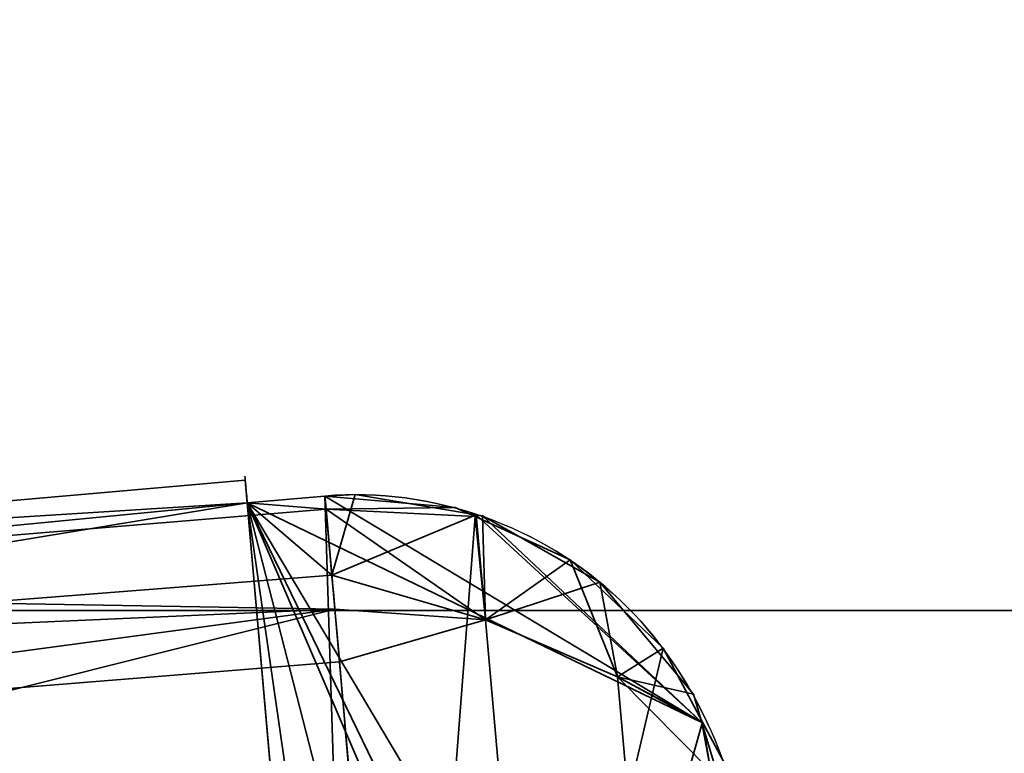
# Model space of a CAD drawing. Header units: millimetres. Extents: x -603 to 3703, y -115 to 249.
# Tile 973 of 1056: x 1978.62 to 1984.93, y -14.32 to -9.61. Entities that reach past the tile are written whole.
import ezdxf

# ---------------------------------------------------------------- set-up
doc = ezdxf.new("R2010")
doc.units = ezdxf.units.MM
doc.layers.add('152', color=7, linetype='Continuous', true_color=0xffffff)

# ---------------------------------------------------------------- blocks, each defined once
blk = doc.blocks.new('UG_SURFACE_002')
at = {"layer": '152', "color": 252, "linetype": 'Continuous', "lineweight": 35}
for points in [[(2165, -13.4, 2212.25), (2165, 230.4, 2212.25), (835, 230.4, 2212.25), (835, -13.4, 2212.25)], [(985, -13.4, 2062.2499), (985, 230.4, 2062.2499), (2015.0001, 230.4, 2062.2499), (2015.0001, -13.4, 2062.2499)], [(2165, -13.4, 2212.25), (835, -13.4, 2212.25), (985, -13.4, 2062.2499), (2015.0001, -13.4, 2062.2499)]]:
    blk.add_3dface(points, dxfattribs=at)
blk = doc.blocks.new('UG_SURFACE_041')
at = {"layer": '152', "color": 35, "linetype": 'Continuous', "lineweight": 35}
for points in [[(1974.1832, -13.0793, 140.5139), (1980.0608, -12.5651, 140.5139), (1980.0735, -12.7102, 139.75)], [(1980.0735, -12.7102, 142.25), (1980.0608, -12.5651, 140.5139), (1974.1832, -13.0793, 140.5139)], [(1974.1832, -13.0793, 1294.5139), (1980.0608, -12.5651, 1294.5139), (1980.0735, -12.7102, 1293.75)], [(1980.0735, -12.7102, 1296.25), (1980.0608, -12.5651, 1294.5139), (1974.1832, -13.0793, 1294.5139)], [(1974.1832, -13.0793, 717.5139), (1980.0608, -12.5651, 717.5139), (1980.0735, -12.7102, 716.75)], [(1980.0735, -12.7102, 719.25), (1980.0608, -12.5651, 717.5139), (1974.1832, -13.0793, 717.5139)], [(1974.1832, -13.0793, 1871.514), (1980.0608, -12.5651, 1871.514), (1980.0735, -12.7102, 1870.75)], [(1980.0735, -12.7102, 1873.25), (1980.0608, -12.5651, 1871.514), (1974.1832, -13.0793, 1871.514)], [(1980.0608, -12.5651, 140.5139), (1980.0735, -12.7102, 142.25), (1980.8542, -21.6338, 142.25), (1980.8669, -21.779, 140.5139)], [(1980.8669, -21.779, 140.5139), (1980.8542, -21.6338, 139.75), (1980.0735, -12.7102, 139.75), (1980.0608, -12.5651, 140.5139)], [(1980.0608, -12.5651, 1294.5139), (1980.0735, -12.7102, 1296.25), (1980.8542, -21.6338, 1296.25), (1980.8669, -21.779, 1294.5139)], [(1980.8669, -21.779, 1294.5139), (1980.8542, -21.6338, 1293.75), (1980.0735, -12.7102, 1293.75), (1980.0608, -12.5651, 1294.5139)], [(1980.0608, -12.5651, 717.5139), (1980.0735, -12.7102, 719.25), (1980.8542, -21.6338, 719.25), (1980.8669, -21.779, 717.5139)], [(1980.8669, -21.779, 717.5139), (1980.8542, -21.6338, 716.75), (1980.0735, -12.7102, 716.75), (1980.0608, -12.5651, 717.5139)], [(1980.0608, -12.5651, 1871.514), (1980.0735, -12.7102, 1873.25), (1980.8542, -21.6338, 1873.25), (1980.8669, -21.779, 1871.514)], [(1980.8669, -21.779, 1871.514), (1980.8542, -21.6338, 1870.75), (1980.0735, -12.7102, 1870.75), (1980.0608, -12.5651, 1871.514)], [(1980.5789, -12.7506, 142.4234), (1980.5716, -12.6666, 142.25), (1980.0735, -12.7102, 142.25)], [(1980.0735, -12.7102, 139.75), (1980.5716, -12.6666, 139.75), (1980.616, -13.1734, 138.7026)], [(1980.5716, -12.6666, 139.75), (1980.0735, -12.7102, 139.75), (1982.9869, -14.1183, 139.75)], [(1980.8542, -21.6338, 142.25), (1980.0735, -12.7102, 142.25), (1980.5716, -12.6666, 142.25)], [(1980.5789, -12.7506, 1296.4234), (1980.5716, -12.6666, 1296.25), (1980.0735, -12.7102, 1296.25)], [(1980.0735, -12.7102, 1293.75), (1980.5716, -12.6666, 1293.75), (1980.616, -13.1734, 1292.7027)], [(1980.5716, -12.6666, 1293.75), (1980.0735, -12.7102, 1293.75), (1982.9869, -14.1183, 1293.75)], [(1980.8542, -21.6338, 1296.25), (1980.0735, -12.7102, 1296.25), (1980.5716, -12.6666, 1296.25)], [(1980.5789, -12.7506, 719.4234), (1980.5716, -12.6666, 719.25), (1980.0735, -12.7102, 719.25)], [(1980.0735, -12.7102, 716.75), (1980.5716, -12.6666, 716.75), (1980.616, -13.1734, 715.7026)], [(1980.5716, -12.6666, 716.75), (1980.0735, -12.7102, 716.75), (1982.9869, -14.1183, 716.75)], [(1980.8542, -21.6338, 719.25), (1980.0735, -12.7102, 719.25), (1980.5716, -12.6666, 719.25)], [(1980.5789, -12.7506, 1873.4235), (1980.5716, -12.6666, 1873.25), (1980.0735, -12.7102, 1873.25)], [(1980.0735, -12.7102, 1870.75), (1980.5716, -12.6666, 1870.75), (1980.616, -13.1734, 1869.7026)], [(1980.5716, -12.6666, 1870.75), (1980.0735, -12.7102, 1870.75), (1982.9869, -14.1183, 1870.75)], [(1980.8542, -21.6338, 1873.25), (1980.0735, -12.7102, 1873.25), (1980.5716, -12.6666, 1873.25)], [(1982.9869, -14.1183, 139.75), (1981.5409, -12.7869, 139.75), (1980.7651, -12.6575, 139.75), (1980.5716, -12.6666, 139.75)], [(1980.616, -13.1734, 138.7026), (1980.5716, -12.6666, 139.75), (1980.7651, -12.6575, 139.75)], [(1982.9869, -14.1183, 1293.75), (1981.5409, -12.7869, 1293.75), (1980.7651, -12.6575, 1293.75), (1980.5716, -12.6666, 1293.75)], [(1980.616, -13.1734, 1292.7027), (1980.5716, -12.6666, 1293.75), (1980.7651, -12.6575, 1293.75)], [(1982.9869, -14.1183, 716.75), (1981.5409, -12.7869, 716.75), (1980.7651, -12.6575, 716.75), (1980.5716, -12.6666, 716.75)], [(1980.616, -13.1734, 715.7026), (1980.5716, -12.6666, 716.75), (1980.7651, -12.6575, 716.75)], [(1982.9869, -14.1183, 1870.75), (1981.5409, -12.7869, 1870.75), (1980.7651, -12.6575, 1870.75), (1980.5716, -12.6666, 1870.75)], [(1980.616, -13.1734, 1869.7026), (1980.5716, -12.6666, 1870.75), (1980.7651, -12.6575, 1870.75)], [(1980.5716, -12.6666, 142.25), (1981.4067, -12.7399, 142.25), (1981.5346, -12.7984, 142.25), (1980.8542, -21.6338, 142.25)], [(1981.4067, -12.7399, 142.25), (1980.5716, -12.6666, 142.25), (1980.5789, -12.7506, 142.4234)], [(1980.5716, -12.6666, 1296.25), (1981.4067, -12.7399, 1296.25), (1981.5346, -12.7984, 1296.25), (1980.8542, -21.6338, 1296.25)], [(1981.4067, -12.7399, 1296.25), (1980.5716, -12.6666, 1296.25), (1980.5789, -12.7506, 1296.4234)], [(1980.5716, -12.6666, 719.25), (1981.4067, -12.7399, 719.25), (1981.5346, -12.7984, 719.25), (1980.8542, -21.6338, 719.25)], [(1981.4067, -12.7399, 719.25), (1980.5716, -12.6666, 719.25), (1980.5789, -12.7506, 719.4234)], [(1980.5716, -12.6666, 1873.25), (1981.4067, -12.7399, 1873.25), (1981.5346, -12.7984, 1873.25), (1980.8542, -21.6338, 1873.25)], [(1981.4067, -12.7399, 1873.25), (1980.5716, -12.6666, 1873.25), (1980.5789, -12.7506, 1873.4235)], [(1980.616, -13.1734, 138.7026), (1980.7651, -12.6575, 139.75), (1981.5409, -12.7869, 139.75)], [(1980.616, -13.1734, 1292.7027), (1980.7651, -12.6575, 1293.75), (1981.5409, -12.7869, 1293.75)], [(1980.616, -13.1734, 715.7026), (1980.7651, -12.6575, 716.75), (1981.5409, -12.7869, 716.75)], [(1980.616, -13.1734, 1869.7026), (1980.7651, -12.6575, 1870.75), (1981.5409, -12.7869, 1870.75)], [(1974.1832, -13.0793, 140.5139), (1974.2008, -13.2807, 142.4369), (1980.0735, -12.7102, 142.25)], [(1980.0735, -12.7102, 139.75), (1974.2353, -13.6745, 138.675), (1974.1832, -13.0793, 140.5139)], [(1974.1832, -13.0793, 1294.5139), (1974.2008, -13.2807, 1296.4369), (1980.0735, -12.7102, 1296.25)], [(1980.0735, -12.7102, 1293.75), (1974.2353, -13.6745, 1292.675), (1974.1832, -13.0793, 1294.5139)], [(1974.1832, -13.0793, 717.5139), (1974.2008, -13.2807, 719.4369), (1980.0735, -12.7102, 719.25)], [(1980.0735, -12.7102, 716.75), (1974.2353, -13.6745, 715.675), (1974.1832, -13.0793, 717.5139)], [(1974.1832, -13.0793, 1871.514), (1974.2008, -13.2807, 1873.4369), (1980.0735, -12.7102, 1873.25)], [(1980.0735, -12.7102, 1870.75), (1974.2353, -13.6745, 1869.675), (1974.1832, -13.0793, 1871.514)], [(1980.0735, -12.7102, 142.25), (1974.2008, -13.2807, 142.4369), (1980.5789, -12.7506, 142.4234)], [(1980.0735, -12.7102, 1296.25), (1974.2008, -13.2807, 1296.4369), (1980.5789, -12.7506, 1296.4234)], [(1980.0735, -12.7102, 719.25), (1974.2008, -13.2807, 719.4369), (1980.5789, -12.7506, 719.4234)], [(1980.0735, -12.7102, 1873.25), (1974.2008, -13.2807, 1873.4369), (1980.5789, -12.7506, 1873.4235)], [(1980.616, -13.1734, 138.7026), (1974.2353, -13.6745, 138.675), (1980.0735, -12.7102, 139.75)], [(1980.616, -13.1734, 1292.7027), (1974.2353, -13.6745, 1292.675), (1980.0735, -12.7102, 1293.75)], [(1980.616, -13.1734, 715.7026), (1974.2353, -13.6745, 715.675), (1980.0735, -12.7102, 716.75)], [(1980.616, -13.1734, 1869.7026), (1974.2353, -13.6745, 1869.675), (1980.0735, -12.7102, 1870.75)], [(1980.0735, -12.7102, 139.75), (1983.4839, -19.7427, 139.75), (1983.5795, -19.4497, 139.75), (1983.6049, -18.6532, 139.75)], [(1980.0735, -12.7102, 139.75), (1982.2779, -21.2932, 139.75), (1982.829, -20.9134, 139.75), (1983.3169, -20.254, 139.75)], [(1983.3169, -20.254, 139.75), (1983.4839, -19.7427, 139.75), (1980.0735, -12.7102, 139.75)], [(1980.0735, -12.7102, 139.75), (1980.8542, -21.6338, 139.75), (1981.3523, -21.5902, 139.75)], [(1981.3523, -21.5902, 139.75), (1982.162, -21.3731, 139.75), (1982.2779, -21.2932, 139.75), (1980.0735, -12.7102, 139.75)], [(1983.6049, -18.6532, 139.75), (1983.3, -15.1679, 139.75), (1982.9869, -14.1183, 139.75), (1980.0735, -12.7102, 139.75)], [(1980.0735, -12.7102, 1293.75), (1982.2779, -21.2932, 1293.75), (1982.829, -20.9134, 1293.75), (1983.3169, -20.254, 1293.75)], [(1980.0735, -12.7102, 1293.75), (1980.8542, -21.6338, 1293.75), (1981.3523, -21.5902, 1293.75)], [(1980.0735, -12.7102, 1293.75), (1983.4839, -19.7427, 1293.75), (1983.5795, -19.4497, 1293.75), (1983.6049, -18.6532, 1293.75)], [(1981.3523, -21.5902, 1293.75), (1982.162, -21.3731, 1293.75), (1982.2779, -21.2932, 1293.75), (1980.0735, -12.7102, 1293.75)], [(1983.3169, -20.254, 1293.75), (1983.4839, -19.7427, 1293.75), (1980.0735, -12.7102, 1293.75)], [(1983.6049, -18.6532, 1293.75), (1983.3, -15.1679, 1293.75), (1982.9869, -14.1183, 1293.75), (1980.0735, -12.7102, 1293.75)], [(1980.0735, -12.7102, 716.75), (1982.2779, -21.2932, 716.75), (1982.829, -20.9134, 716.75), (1983.3169, -20.254, 716.75)], [(1980.0735, -12.7102, 716.75), (1980.8542, -21.6338, 716.75), (1981.3523, -21.5902, 716.75)], [(1980.0735, -12.7102, 716.75), (1983.4839, -19.7427, 716.75), (1983.5795, -19.4497, 716.75), (1983.6049, -18.6532, 716.75)], [(1981.3523, -21.5902, 716.75), (1982.162, -21.3731, 716.75), (1982.2779, -21.2932, 716.75), (1980.0735, -12.7102, 716.75)], [(1983.3169, -20.254, 716.75), (1983.4839, -19.7427, 716.75), (1980.0735, -12.7102, 716.75)], [(1983.6049, -18.6532, 716.75), (1983.3, -15.1679, 716.75), (1982.9869, -14.1183, 716.75), (1980.0735, -12.7102, 716.75)], [(1980.0735, -12.7102, 1870.75), (1982.2779, -21.2932, 1870.75), (1982.829, -20.9134, 1870.75), (1983.3169, -20.254, 1870.75)], [(1980.0735, -12.7102, 1870.75), (1980.8542, -21.6338, 1870.75), (1981.3523, -21.5902, 1870.75)], [(1980.0735, -12.7102, 1870.75), (1983.4839, -19.7427, 1870.75), (1983.5795, -19.4497, 1870.75), (1983.6049, -18.6532, 1870.75)], [(1981.3523, -21.5902, 1870.75), (1982.162, -21.3731, 1870.75), (1982.2779, -21.2932, 1870.75), (1980.0735, -12.7102, 1870.75)], [(1983.3169, -20.254, 1870.75), (1983.4839, -19.7427, 1870.75), (1980.0735, -12.7102, 1870.75)], [(1983.6049, -18.6532, 1870.75), (1983.3, -15.1679, 1870.75), (1982.9869, -14.1183, 1870.75), (1980.0735, -12.7102, 1870.75)], [(1980.5789, -12.7506, 142.4234), (1981.5346, -12.7984, 142.25), (1981.4067, -12.7399, 142.25)], [(1980.5789, -12.7506, 1296.4234), (1981.5346, -12.7984, 1296.25), (1981.4067, -12.7399, 1296.25)], [(1980.5789, -12.7506, 719.4234), (1981.5346, -12.7984, 719.25), (1981.4067, -12.7399, 719.25)], [(1980.5789, -12.7506, 1873.4235), (1981.5346, -12.7984, 1873.25), (1981.4067, -12.7399, 1873.25)], [(1980.6349, -13.3911, 143.7473), (1980.5789, -12.7506, 142.4234), (1974.2008, -13.2807, 142.4369)], [(1980.6349, -13.3911, 1297.7473), (1980.5789, -12.7506, 1296.4234), (1974.2008, -13.2807, 1296.4369)], [(1980.6349, -13.3911, 720.7473), (1980.5789, -12.7506, 719.4234), (1974.2008, -13.2807, 719.4369)], [(1980.6349, -13.3911, 1874.7473), (1980.5789, -12.7506, 1873.4235), (1974.2008, -13.2807, 1873.4369)], [(1981.6015, -13.4606, 143.6349), (1981.5346, -12.7984, 142.25), (1980.5789, -12.7506, 142.4234)], [(1980.5789, -12.7506, 142.4234), (1980.6349, -13.3911, 143.7473), (1981.6015, -13.4606, 143.6349)], [(1981.6015, -13.4606, 1297.6348), (1981.5346, -12.7984, 1296.25), (1980.5789, -12.7506, 1296.4234)], [(1980.5789, -12.7506, 1296.4234), (1980.6349, -13.3911, 1297.7473), (1981.6015, -13.4606, 1297.6348)], [(1981.6015, -13.4606, 720.6349), (1981.5346, -12.7984, 719.25), (1980.5789, -12.7506, 719.4234)], [(1980.5789, -12.7506, 719.4234), (1980.6349, -13.3911, 720.7473), (1981.6015, -13.4606, 720.6349)], [(1981.6015, -13.4606, 1874.6349), (1981.5346, -12.7984, 1873.25), (1980.5789, -12.7506, 1873.4235)], [(1980.5789, -12.7506, 1873.4235), (1980.6349, -13.3911, 1874.7473), (1981.6015, -13.4606, 1874.6349)], [(1981.5409, -12.7869, 139.75), (1981.6015, -13.4606, 138.3651), (1980.616, -13.1734, 138.7026)], [(1981.5409, -12.7869, 1293.75), (1981.6015, -13.4606, 1292.3651), (1980.616, -13.1734, 1292.7027)], [(1981.5409, -12.7869, 716.75), (1981.6015, -13.4606, 715.3651), (1980.616, -13.1734, 715.7026)], [(1981.5409, -12.7869, 1870.75), (1981.6015, -13.4606, 1869.3651), (1980.616, -13.1734, 1869.7026)], [(1980.8542, -21.6338, 142.25), (1981.5346, -12.7984, 142.25), (1982.1434, -13.0768, 142.25), (1982.7384, -13.6414, 142.25)], [(1980.8542, -21.6338, 1296.25), (1981.5346, -12.7984, 1296.25), (1982.1434, -13.0768, 1296.25), (1982.7384, -13.6414, 1296.25)], [(1980.8542, -21.6338, 719.25), (1981.5346, -12.7984, 719.25), (1982.1434, -13.0768, 719.25), (1982.7384, -13.6414, 719.25)], [(1980.8542, -21.6338, 1873.25), (1981.5346, -12.7984, 1873.25), (1982.1434, -13.0768, 1873.25), (1982.7384, -13.6414, 1873.25)], [(1982.1434, -13.0768, 142.25), (1981.5346, -12.7984, 142.25), (1981.6015, -13.4606, 143.6349)], [(1982.1434, -13.0768, 1296.25), (1981.5346, -12.7984, 1296.25), (1981.6015, -13.4606, 1297.6348)], [(1982.1434, -13.0768, 719.25), (1981.5346, -12.7984, 719.25), (1981.6015, -13.4606, 720.6349)], [(1982.1434, -13.0768, 1873.25), (1981.5346, -12.7984, 1873.25), (1981.6015, -13.4606, 1874.6349)], [(1981.5803, -12.7935, 139.75), (1981.5409, -12.7869, 139.75), (1982.9869, -14.1183, 139.75)], [(1981.6015, -13.4606, 138.3651), (1981.5409, -12.7869, 139.75), (1981.5803, -12.7935, 139.75)], [(1981.5803, -12.7935, 1293.75), (1981.5409, -12.7869, 1293.75), (1982.9869, -14.1183, 1293.75)], [(1981.6015, -13.4606, 1292.3651), (1981.5409, -12.7869, 1293.75), (1981.5803, -12.7935, 1293.75)], [(1981.5803, -12.7935, 716.75), (1981.5409, -12.7869, 716.75), (1982.9869, -14.1183, 716.75)], [(1981.6015, -13.4606, 715.3651), (1981.5409, -12.7869, 716.75), (1981.5803, -12.7935, 716.75)], [(1981.5803, -12.7935, 1870.75), (1981.5409, -12.7869, 1870.75), (1982.9869, -14.1183, 1870.75)], [(1981.6015, -13.4606, 1869.3651), (1981.5409, -12.7869, 1870.75), (1981.5803, -12.7935, 1870.75)], [(1982.9869, -14.1183, 139.75), (1982.9327, -13.9368, 139.75), (1982.3339, -13.2195, 139.75), (1981.5803, -12.7935, 139.75)], [(1981.6015, -13.4606, 138.3651), (1981.5803, -12.7935, 139.75), (1982.3339, -13.2195, 139.75)], [(1982.9869, -14.1183, 1293.75), (1982.9327, -13.9368, 1293.75), (1982.3339, -13.2195, 1293.75), (1981.5803, -12.7935, 1293.75)], [(1981.6015, -13.4606, 1292.3651), (1981.5803, -12.7935, 1293.75), (1982.3339, -13.2195, 1293.75)], [(1982.9869, -14.1183, 716.75), (1982.9327, -13.9368, 716.75), (1982.3339, -13.2195, 716.75), (1981.5803, -12.7935, 716.75)], [(1981.6015, -13.4606, 715.3651), (1981.5803, -12.7935, 716.75), (1982.3339, -13.2195, 716.75)], [(1982.9869, -14.1183, 1870.75), (1982.9327, -13.9368, 1870.75), (1982.3339, -13.2195, 1870.75), (1981.5803, -12.7935, 1870.75)], [(1981.6015, -13.4606, 1869.3651), (1981.5803, -12.7935, 1870.75), (1982.3339, -13.2195, 1870.75)], [(1981.6015, -13.4606, 143.6349), (1982.4475, -13.8255, 143.3147), (1982.1434, -13.0768, 142.25)], [(1981.6015, -13.4606, 1297.6348), (1982.4475, -13.8255, 1297.3146), (1982.1434, -13.0768, 1296.25)], [(1981.6015, -13.4606, 720.6349), (1982.4475, -13.8255, 720.3147), (1982.1434, -13.0768, 719.25)], [(1981.6015, -13.4606, 1874.6349), (1982.4475, -13.8255, 1874.3147), (1982.1434, -13.0768, 1873.25)], [(1982.7384, -13.6414, 142.25), (1982.1434, -13.0768, 142.25), (1982.4475, -13.8255, 143.3147)], [(1982.7384, -13.6414, 1296.25), (1982.1434, -13.0768, 1296.25), (1982.4475, -13.8255, 1297.3146)], [(1982.7384, -13.6414, 719.25), (1982.1434, -13.0768, 719.25), (1982.4475, -13.8255, 720.3147)], [(1982.7384, -13.6414, 1873.25), (1982.1434, -13.0768, 1873.25), (1982.4475, -13.8255, 1874.3147)], [(1974.2353, -13.6745, 138.675), (1980.616, -13.1734, 138.7026), (1980.6349, -13.3911, 138.2527)], [(1974.2353, -13.6745, 1292.675), (1980.616, -13.1734, 1292.7027), (1980.6349, -13.3911, 1292.2527)], [(1974.2353, -13.6745, 715.675), (1980.616, -13.1734, 715.7026), (1980.6349, -13.3911, 715.2527)], [(1974.2353, -13.6745, 1869.675), (1980.616, -13.1734, 1869.7026), (1980.6349, -13.3911, 1869.2527)], [(1981.6015, -13.4606, 138.3651), (1980.6349, -13.3911, 138.2527), (1980.616, -13.1734, 138.7026)], [(1981.6015, -13.4606, 1292.3651), (1980.6349, -13.3911, 1292.2527), (1980.616, -13.1734, 1292.7027)], [(1981.6015, -13.4606, 715.3651), (1980.6349, -13.3911, 715.2527), (1980.616, -13.1734, 715.7026)], [(1981.6015, -13.4606, 1869.3651), (1980.6349, -13.3911, 1869.2527), (1980.616, -13.1734, 1869.7026)], [(1982.3339, -13.2195, 139.75), (1982.4475, -13.8255, 138.6853), (1981.6015, -13.4606, 138.3651)], [(1982.3339, -13.2195, 1293.75), (1982.4475, -13.8255, 1292.6853), (1981.6015, -13.4606, 1292.3651)], [(1982.3339, -13.2195, 716.75), (1982.4475, -13.8255, 715.6853), (1981.6015, -13.4606, 715.3651)], [(1982.3339, -13.2195, 1870.75), (1982.4475, -13.8255, 1869.6853), (1981.6015, -13.4606, 1869.3651)], [(1982.4475, -13.8255, 138.6853), (1982.3339, -13.2195, 139.75), (1982.9327, -13.9368, 139.75)], [(1982.4475, -13.8255, 1292.6853), (1982.3339, -13.2195, 1293.75), (1982.9327, -13.9368, 1293.75)], [(1982.4475, -13.8255, 715.6853), (1982.3339, -13.2195, 716.75), (1982.9327, -13.9368, 716.75)], [(1982.4475, -13.8255, 1869.6853), (1982.3339, -13.2195, 1870.75), (1982.9327, -13.9368, 1870.75)], [(1974.2008, -13.2807, 142.4369), (1974.2851, -14.2438, 144.1115), (1980.6349, -13.3911, 143.7473)], [(1974.2008, -13.2807, 1296.4369), (1974.2851, -14.2438, 1298.1114), (1980.6349, -13.3911, 1297.7473)], [(1974.2008, -13.2807, 719.4369), (1974.2851, -14.2438, 721.1115), (1980.6349, -13.3911, 720.7473)], [(1974.2008, -13.2807, 1873.4369), (1974.2851, -14.2438, 1875.1115), (1980.6349, -13.3911, 1874.7473)], [(1974.3481, -14.9634, 137.2381), (1974.2353, -13.6745, 138.675), (1980.6349, -13.3911, 138.2527)], [(1974.3481, -14.9634, 1291.2381), (1974.2353, -13.6745, 1292.675), (1980.6349, -13.3911, 1292.2527)], [(1974.3481, -14.9634, 714.238), (1974.2353, -13.6745, 715.675), (1980.6349, -13.3911, 715.2527)], [(1974.3481, -14.9634, 1868.2381), (1974.2353, -13.6745, 1869.675), (1980.6349, -13.3911, 1869.2527)], [(1974.2851, -14.2438, 144.1115), (1980.6646, -13.7296, 144.0645), (1980.6349, -13.3911, 143.7473)], [(1974.2851, -14.2438, 1298.1114), (1980.6646, -13.7296, 1298.0645), (1980.6349, -13.3911, 1297.7473)], [(1974.2851, -14.2438, 721.1115), (1980.6646, -13.7296, 721.0645), (1980.6349, -13.3911, 720.7473)], [(1974.2851, -14.2438, 1875.1115), (1980.6646, -13.7296, 1875.0645), (1980.6349, -13.3911, 1874.7473)], [(1980.6349, -13.3911, 138.2527), (1980.7265, -14.4374, 137.2723), (1974.3481, -14.9634, 137.2381)], [(1980.6349, -13.3911, 1292.2527), (1980.7265, -14.4374, 1291.2723), (1974.3481, -14.9634, 1291.2381)], [(1980.6349, -13.3911, 715.2527), (1980.7265, -14.4374, 714.2723), (1974.3481, -14.9634, 714.238)], [(1980.6349, -13.3911, 1869.2527), (1980.7265, -14.4374, 1868.2723), (1974.3481, -14.9634, 1868.2381)], [(1980.7265, -14.4374, 137.2723), (1980.6349, -13.3911, 138.2527), (1981.6015, -13.4606, 138.3651), (1981.7075, -14.673, 137.2292)], [(1981.6015, -13.4606, 143.6349), (1980.6349, -13.3911, 143.7473), (1980.6646, -13.7296, 144.0645)], [(1980.7265, -14.4374, 1291.2723), (1980.6349, -13.3911, 1292.2527), (1981.6015, -13.4606, 1292.3651), (1981.7075, -14.673, 1291.2291)], [(1981.6015, -13.4606, 1297.6348), (1980.6349, -13.3911, 1297.7473), (1980.6646, -13.7296, 1298.0645)], [(1980.7265, -14.4374, 714.2723), (1980.6349, -13.3911, 715.2527), (1981.6015, -13.4606, 715.3651), (1981.7075, -14.673, 714.2292)], [(1981.6015, -13.4606, 720.6349), (1980.6349, -13.3911, 720.7473), (1980.6646, -13.7296, 721.0645)], [(1980.7265, -14.4374, 1868.2723), (1980.6349, -13.3911, 1869.2527), (1981.6015, -13.4606, 1869.3651), (1981.7075, -14.673, 1868.2292)], [(1981.6015, -13.4606, 1874.6349), (1980.6349, -13.3911, 1874.7473), (1980.6646, -13.7296, 1875.0645)], [(1980.6646, -13.7296, 144.0645), (1980.7456, -14.6551, 144.9317), (1981.7075, -14.673, 144.7708), (1981.6015, -13.4606, 143.6349)], [(1980.6646, -13.7296, 1298.0645), (1980.7456, -14.6551, 1298.9317), (1981.7075, -14.673, 1298.7708), (1981.6015, -13.4606, 1297.6348)], [(1980.6646, -13.7296, 721.0645), (1980.7456, -14.6551, 721.9317), (1981.7075, -14.673, 721.7708), (1981.6015, -13.4606, 720.6349)], [(1980.6646, -13.7296, 1875.0645), (1980.7456, -14.6551, 1875.9317), (1981.7075, -14.673, 1875.7708), (1981.6015, -13.4606, 1874.6349)], [(1981.7075, -14.673, 137.2292), (1981.6015, -13.4606, 138.3651), (1982.4475, -13.8255, 138.6853), (1982.5407, -14.8905, 137.6874)], [(1981.6015, -13.4606, 143.6349), (1981.7075, -14.673, 144.7708), (1982.5407, -14.8905, 144.3126), (1982.4475, -13.8255, 143.3147)], [(1981.7075, -14.673, 1291.2291), (1981.6015, -13.4606, 1292.3651), (1982.4475, -13.8255, 1292.6853), (1982.5407, -14.8905, 1291.6874)], [(1981.6015, -13.4606, 1297.6348), (1981.7075, -14.673, 1298.7708), (1982.5407, -14.8905, 1298.3125), (1982.4475, -13.8255, 1297.3146)], [(1981.7075, -14.673, 714.2292), (1981.6015, -13.4606, 715.3651), (1982.4475, -13.8255, 715.6853), (1982.5407, -14.8905, 714.6874)], [(1981.6015, -13.4606, 720.6349), (1981.7075, -14.673, 721.7708), (1982.5407, -14.8905, 721.3126), (1982.4475, -13.8255, 720.3147)], [(1981.7075, -14.673, 1868.2292), (1981.6015, -13.4606, 1869.3651), (1982.4475, -13.8255, 1869.6853), (1982.5407, -14.8905, 1868.6874)], [(1981.6015, -13.4606, 1874.6349), (1981.7075, -14.673, 1875.7708), (1982.5407, -14.8905, 1875.3126), (1982.4475, -13.8255, 1874.3147)], [(1982.7384, -13.6414, 142.25), (1982.9916, -14.116, 142.25), (1980.8542, -21.6338, 142.25)], [(1982.7384, -13.6414, 1296.25), (1982.9916, -14.116, 1296.25), (1980.8542, -21.6338, 1296.25)], [(1982.7384, -13.6414, 719.25), (1982.9916, -14.116, 719.25), (1980.8542, -21.6338, 719.25)], [(1982.7384, -13.6414, 1873.25), (1982.9916, -14.116, 1873.25), (1980.8542, -21.6338, 1873.25)], [(1982.9916, -14.116, 142.25), (1982.7384, -13.6414, 142.25), (1982.4475, -13.8255, 143.3147)], [(1982.9916, -14.116, 1296.25), (1982.7384, -13.6414, 1296.25), (1982.4475, -13.8255, 1297.3146)], [(1982.9916, -14.116, 719.25), (1982.7384, -13.6414, 719.25), (1982.4475, -13.8255, 720.3147)], [(1982.9916, -14.116, 1873.25), (1982.7384, -13.6414, 1873.25), (1982.4475, -13.8255, 1874.3147)], [(1980.7456, -14.6551, 144.9317), (1980.6646, -13.7296, 144.0645), (1974.2851, -14.2438, 144.1115)], [(1980.7456, -14.6551, 1298.9317), (1980.6646, -13.7296, 1298.0645), (1974.2851, -14.2438, 1298.1114)], [(1980.7456, -14.6551, 721.9317), (1980.6646, -13.7296, 721.0645), (1974.2851, -14.2438, 721.1115)], [(1980.7456, -14.6551, 1875.9317), (1980.6646, -13.7296, 1875.0645), (1974.2851, -14.2438, 1875.1115)], [(1982.4475, -13.8255, 138.6853), (1982.9327, -13.9368, 139.75), (1982.9869, -14.1183, 139.75)], [(1982.9869, -14.1183, 139.75), (1983.0444, -14.4302, 139.1645), (1982.4475, -13.8255, 138.6853)], [(1982.5407, -14.8905, 137.6874), (1982.4475, -13.8255, 138.6853), (1983.0444, -14.4302, 139.1645), (1983.1183, -15.2747, 138.3732)], [(1982.4475, -13.8255, 143.3147), (1983.0444, -14.4302, 142.8355), (1982.9916, -14.116, 142.25)], [(1982.4475, -13.8255, 143.3147), (1982.5407, -14.8905, 144.3126), (1983.1183, -15.2747, 143.6268), (1983.0444, -14.4302, 142.8355)], [(1982.4475, -13.8255, 1292.6853), (1982.9327, -13.9368, 1293.75), (1982.9869, -14.1183, 1293.75)], [(1982.9869, -14.1183, 1293.75), (1983.0444, -14.4302, 1293.1645), (1982.4475, -13.8255, 1292.6853)], [(1982.5407, -14.8905, 1291.6874), (1982.4475, -13.8255, 1292.6853), (1983.0444, -14.4302, 1293.1645), (1983.1183, -15.2747, 1292.3732)], [(1982.4475, -13.8255, 1297.3146), (1983.0444, -14.4302, 1296.8355), (1982.9916, -14.116, 1296.25)], [(1982.4475, -13.8255, 1297.3146), (1982.5407, -14.8905, 1298.3125), (1983.1183, -15.2747, 1297.6269), (1983.0444, -14.4302, 1296.8355)], [(1982.4475, -13.8255, 715.6853), (1982.9327, -13.9368, 716.75), (1982.9869, -14.1183, 716.75)], [(1982.9869, -14.1183, 716.75), (1983.0444, -14.4302, 716.1645), (1982.4475, -13.8255, 715.6853)], [(1982.5407, -14.8905, 714.6874), (1982.4475, -13.8255, 715.6853), (1983.0444, -14.4302, 716.1645), (1983.1183, -15.2747, 715.3732)], [(1982.4475, -13.8255, 720.3147), (1983.0444, -14.4302, 719.8355), (1982.9916, -14.116, 719.25)], [(1982.4475, -13.8255, 720.3147), (1982.5407, -14.8905, 721.3126), (1983.1183, -15.2747, 720.6268), (1983.0444, -14.4302, 719.8355)], [(1982.4475, -13.8255, 1869.6853), (1982.9327, -13.9368, 1870.75), (1982.9869, -14.1183, 1870.75)], [(1982.9869, -14.1183, 1870.75), (1983.0444, -14.4302, 1870.1645), (1982.4475, -13.8255, 1869.6853)], [(1982.5407, -14.8905, 1868.6874), (1982.4475, -13.8255, 1869.6853), (1983.0444, -14.4302, 1870.1645), (1983.1183, -15.2747, 1869.3732)], [(1982.4475, -13.8255, 1874.3147), (1983.0444, -14.4302, 1873.8354), (1982.9916, -14.116, 1873.25)], [(1982.4475, -13.8255, 1874.3147), (1982.5407, -14.8905, 1875.3126), (1983.1183, -15.2747, 1874.6269), (1983.0444, -14.4302, 1873.8354)], [(1980.8542, -21.6338, 142.25), (1982.9916, -14.116, 142.25), (1983.1368, -14.3879, 142.25), (1983.3, -15.1679, 142.25)], [(1980.8542, -21.6338, 1296.25), (1982.9916, -14.116, 1296.25), (1983.1368, -14.3879, 1296.25), (1983.3, -15.1679, 1296.25)], [(1980.8542, -21.6338, 719.25), (1982.9916, -14.116, 719.25), (1983.1368, -14.3879, 719.25), (1983.3, -15.1679, 719.25)], [(1980.8542, -21.6338, 1873.25), (1982.9916, -14.116, 1873.25), (1983.1368, -14.3879, 1873.25), (1983.3, -15.1679, 1873.25)], [(1983.0444, -14.4302, 139.1645), (1982.9869, -14.1183, 139.75), (1983.3, -15.1679, 139.75)], [(1983.0444, -14.4302, 1293.1645), (1982.9869, -14.1183, 1293.75), (1983.3, -15.1679, 1293.75)], [(1983.0444, -14.4302, 716.1645), (1982.9869, -14.1183, 716.75), (1983.3, -15.1679, 716.75)], [(1983.0444, -14.4302, 1870.1645), (1982.9869, -14.1183, 1870.75), (1983.3, -15.1679, 1870.75)], [(1983.1368, -14.3879, 142.25), (1982.9916, -14.116, 142.25), (1983.0444, -14.4302, 142.8355)], [(1983.1368, -14.3879, 1296.25), (1982.9916, -14.116, 1296.25), (1983.0444, -14.4302, 1296.8355)], [(1983.1368, -14.3879, 719.25), (1982.9916, -14.116, 719.25), (1983.0444, -14.4302, 719.8355)], [(1983.1368, -14.3879, 1873.25), (1982.9916, -14.116, 1873.25), (1983.0444, -14.4302, 1873.8354)], [(1974.2851, -14.2438, 144.1115), (1974.4215, -15.8021, 145.248), (1980.7456, -14.6551, 144.9317)], [(1974.2851, -14.2438, 1298.1114), (1974.4215, -15.8021, 1299.248), (1980.7456, -14.6551, 1298.9317)], [(1974.2851, -14.2438, 721.1115), (1974.4215, -15.8021, 722.248), (1980.7456, -14.6551, 721.9317)], [(1974.2851, -14.2438, 1875.1115), (1974.4215, -15.8021, 1876.248), (1980.7456, -14.6551, 1875.9317)]]:
    blk.add_3dface(points, dxfattribs=at)
blk = doc.blocks.new('UG_SURFACE_163')
at = {"layer": '152', "color": 252, "linetype": 'Continuous', "lineweight": 35}
for points in [[(970, -13.4, 2077.25), (2030, -13.4, 2077.25), (2028.5001, -13.4, 2075.7501), (971.5, -13.4, 2075.7501)], [(970, -13.4, 2077.25), (970, -30.32, 2077.25), (2030, -30.32, 2077.25), (2030, -13.4, 2077.25)], [(971.5, -13.4, 2075.7501), (2028.5001, -13.4, 2075.7501), (2028.5001, -30.32, 2075.7501), (971.5, -30.32, 2075.7501)]]:
    blk.add_3dface(points, dxfattribs=at)

msp = doc.modelspace()

# ---------------------------------------------------------------- linework, layer by layer
at = {"layer": '152', "color": 251, "linetype": 'Continuous', "lineweight": -3, "true_color": 0x636466}
for p, q in [((1980.5716, -12.6666, 142.25), (1980.0735, -12.7102, 142.25)), ((1980.5716, -12.6666, 139.75), (1980.0735, -12.7102, 139.75)), ((1980.5716, -12.6666, 1293.75), (1980.0735, -12.7102, 1293.75)), ((1980.5716, -12.6666, 1296.25), (1980.0735, -12.7102, 1296.25)), ((1980.5716, -12.6666, 719.25), (1980.0735, -12.7102, 719.25)), ((1980.5716, -12.6666, 716.75), (1980.0735, -12.7102, 716.75)), ((1980.5716, -12.6666, 1873.25), (1980.0735, -12.7102, 1873.25)), ((1980.5716, -12.6666, 1870.75), (1980.0735, -12.7102, 1870.75)), ((1980.0735, -12.7102, 139.75), (1980.8542, -21.6338, 139.75)), ((1980.8542, -21.6338, 142.25), (1980.0735, -12.7102, 142.25)), ((1980.0735, -12.7102, 1293.75), (1980.8542, -21.6338, 1293.75)), ((1980.8542, -21.6338, 1296.25), (1980.0735, -12.7102, 1296.25)), ((1980.8542, -21.6338, 719.25), (1980.0735, -12.7102, 719.25)), ((1980.0735, -12.7102, 716.75), (1980.8542, -21.6338, 716.75)), ((1980.0735, -12.7102, 1870.75), (1980.8542, -21.6338, 1870.75)), ((1980.8542, -21.6338, 1873.25), (1980.0735, -12.7102, 1873.25)), ((2165, -13.4, 2212.25), (835, -13.4, 2212.25)), ((2030, -13.4, 2077.25), (970, -13.4, 2077.25)), ((2028.5, -13.4, 2075.75), (971.5, -13.4, 2075.75)), ((985, -13.4, 2062.25), (2015, -13.4, 2062.25))]:
    msp.add_line(p, q, dxfattribs=at)
at = {"layer": '152', "color": 251, "linetype": 'Continuous', "lineweight": -3, "true_color": 0x636466, "extrusion": (0.996195, 0.087156, 0)}
for centre in [(-189.7155, 141, 1971.4309), (-189.7155, 1295, 1971.4309), (-189.7155, 718, 1971.4309), (-189.7155, 1872, 1971.4309)]:
    msp.add_arc(centre, 4.65, 344.4061, 15.5939, dxfattribs=at)
at = {"layer": '152', "color": 251, "linetype": 'Continuous', "lineweight": -3, "true_color": 0x636466, "extrusion": (-0.996195, -0.087156, 0)}
for centre, start, end in [((189.7155, 141, -1971.9309), 15.5939, 164.4061), ((189.7155, 141, -1971.9309), 195.5939, 344.4061), ((189.7155, 1295, -1971.9309), 195.5939, 344.4061), ((189.7155, 1295, -1971.9309), 15.5939, 164.4061), ((189.7155, 718, -1971.9309), 195.5939, 344.4061), ((189.7155, 718, -1971.9309), 15.5939, 164.4061), ((189.7155, 1872, -1971.9309), 15.5939, 164.4061), ((189.7155, 1872, -1971.9309), 195.5939, 344.4061), ((189.7155, 141, -1971.9309), 195.5939, 344.4061)]:
    msp.add_arc(centre, 4.65, start, end, dxfattribs=at)
at = {"layer": '152', "color": 251, "linetype": 'Continuous', "lineweight": -3, "true_color": 0x636466}
for points in [[(1980.5716, -12.6666, 142.25), (1981.2622, -12.6062, 142.25), (1981.9638, -12.861, 142.25), (1982.9586, -13.8032, 142.25), (1983.2398, -14.4807, 142.25), (1983.3, -15.1679, 142.25)], [(1980.5716, -12.6666, 1296.25), (1981.2622, -12.6062, 1296.25), (1981.9638, -12.861, 1296.25), (1982.9586, -13.8032, 1296.25), (1983.2398, -14.4807, 1296.25), (1983.3, -15.1679, 1296.25)], [(1980.5716, -12.6666, 719.25), (1981.2622, -12.6062, 719.25), (1981.9638, -12.861, 719.25), (1982.9586, -13.8032, 719.25), (1983.2398, -14.4807, 719.25), (1983.3, -15.1679, 719.25)], [(1980.5716, -12.6666, 1873.25), (1981.2622, -12.6062, 1873.25), (1981.9638, -12.861, 1873.25), (1982.9586, -13.8032, 1873.25), (1983.2398, -14.4807, 1873.25), (1983.3, -15.1679, 1873.25)], [(1983.3, -15.1679, 139.75), (1983.2403, -14.4854, 139.75), (1982.9617, -13.807, 139.75), (1981.9635, -12.86, 139.75), (1981.2572, -12.6067, 139.75), (1980.5716, -12.6666, 139.75)], [(1983.3, -15.1679, 1293.75), (1983.2403, -14.4854, 1293.75), (1982.9617, -13.807, 1293.75), (1981.9635, -12.86, 1293.75), (1981.2572, -12.6067, 1293.75), (1980.5716, -12.6666, 1293.75)], [(1983.3, -15.1679, 716.75), (1983.2403, -14.4854, 716.75), (1982.9617, -13.807, 716.75), (1981.9635, -12.86, 716.75), (1981.2572, -12.6067, 716.75), (1980.5716, -12.6666, 716.75)], [(1983.3, -15.1679, 1870.75), (1983.2403, -14.4854, 1870.75), (1982.9617, -13.807, 1870.75), (1981.9635, -12.86, 1870.75), (1981.2572, -12.6067, 1870.75), (1980.5716, -12.6666, 1870.75)], [(1983.3, -15.1679, 139.75), (1983.2403, -14.4854, 139.75), (1982.9617, -13.807, 139.75), (1981.9635, -12.86, 139.75), (1981.2572, -12.6067, 139.75), (1980.5716, -12.6666, 139.75)]]:
    msp.add_open_spline(points, degree=3, knots=[0, 0, 0, 0, 0.5, 0.5, 1, 1, 1, 1], dxfattribs=at)

# ---------------------------------------------------------------- block references
for name in ['UG_SURFACE_002', 'UG_SURFACE_163', 'UG_SURFACE_041']:
    msp.add_blockref(name, (0, 0), dxfattribs=at)

doc.saveas('drawing.dxf')
